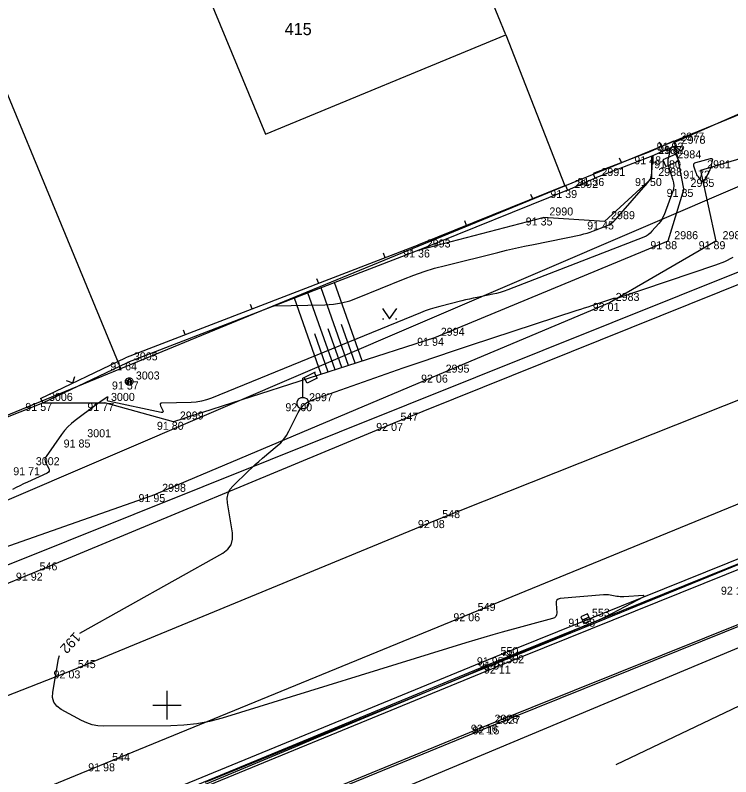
# Model space of a CAD drawing. Extents: x -711081 to -709338, y -1025122 to -1024092.
# Drawn here: x -710080.31 to -710055.27, y -1024652.5 to -1024625.85 of the extents above; entities that cross this region are included whole.
import ezdxf

# ---------------------------------------------------------------- set-up
doc = ezdxf.new("R2010")
doc.units = 0
for name, color, linetype in [('Ex_Contour Labels', 7, 'Continuous'), ('Ex_Major Contours', 7, 'Continuous'), ('Ex_Minor Contours', 7, 'Continuous'), ('Z_body', 7, 'Continuous'), ('Z_body_cisla', 7, 'Continuous'), ('Z_body_vysky_redukovane', 7, 'Continuous'), ('Z_chodnik', 7, 'Continuous'), ('Z_hektometricka_sit', 7, 'Continuous'), ('Z_hrany_paty', 7, 'Continuous'), ('Z_katastr_cisla_stavebni', 7, 'Continuous'), ('Z_katastr_hranice', 7, 'Continuous'), ('Z_katastr_vnitrni_kresba', 7, 'Continuous'), ('Z_komunikace', 7, 'Continuous'), ('Z_komunikace_osa', 7, 'Continuous'), ('Z_obruba', 7, 'Continuous'), ('Z_pilire', 7, 'Continuous'), ('Z_ploty', 7, 'Continuous'), ('Z_ploty_znacky', 7, 'Continuous'), ('Z_rozhranni', 7, 'Continuous'), ('Z_site_kanalizace_znaky', 7, 'Continuous'), ('Z_site_vo_znaky', 7, 'Continuous'), ('Z_sloupy', 7, 'Continuous'), ('Z_technicke_srafy', 7, 'Continuous'), ('Z_vdz12_plna', 7, 'Continuous'), ('Z_vdz25_plna', 7, 'Continuous'), ('Z_vstupy', 7, 'Continuous'), ('Z_znaky_kultur', 7, 'Continuous')]:
    doc.layers.add(name, color=color, linetype=linetype)

# ---------------------------------------------------------------- blocks, each defined once
blk = doc.blocks.new('POINT_DISPLAY')
blk.add_line((0, 0), (0, 0))
blk = doc.blocks.new('Z666')
for p, q in [((-0.25, 0.13), (-0.25, -0.13)), ((0.25, 0.13), (-0.25, 0.13)), ((0.25, -0.13), (0.25, 0.13)), ((-0.25, -0.13), (0.25, -0.13))]:
    blk.add_line(p, q)
blk = doc.blocks.new('Z210')
blk.add_line((0, 0), (0, 0.17))
blk = doc.blocks.new('Z212')
for p, q in [((-0.17, 0.17), (0, 0)), ((0, 0), (0.17, 0.17))]:
    blk.add_line(p, q)
blk = doc.blocks.new('Z13')
for p, q in [((0, 0.88), (0.45, 1.1)), ((0.4, 1.07), (0.5, 0.88)), ((0, 0.2), (0, 0.88)), ((0.15, 0.7), (0.05, 0.9)), ((0.5, 0.88), (0.15, 0.7)), ((-0.2, 0.05), (-0.15, 0.15)), ((-0.2, -0.05), (-0.2, 0.05)), ((-0.15, 0.15), (-0.05, 0.2)), ((-0.05, 0.2), (0.05, 0.2)), ((0.05, 0.2), (0.15, 0.15)), ((0.15, 0.15), (0.2, 0.05)), ((0.2, 0.05), (0.2, -0.05)), ((-0.15, -0.15), (-0.2, -0.05)), ((-0.05, -0.2), (-0.15, -0.15)), ((0.05, -0.2), (-0.05, -0.2)), ((0.15, -0.15), (0.05, -0.2)), ((0.2, -0.05), (0.15, -0.15))]:
    blk.add_line(p, q)
blk = doc.blocks.new('Z46260')
for p, q in [((0.13, 0.13), (-0.13, 0.13)), ((-0.13, 0.13), (-0.13, -0.13)), ((0.13, 0), (-0.13, 0)), ((0.13, -0.13), (0.13, 0.13)), ((-0.13, -0.13), (0.13, -0.13))]:
    blk.add_line(p, q)
blk = doc.blocks.new('Z601')
for p, q in [((-0.13, 0.03), (-0.1, 0.08)), ((-0.13, -0.03), (-0.13, 0.03)), ((-0.1, 0.08), (-0.08, 0.1)), ((-0.08, 0.1), (-0.03, 0.13)), ((-0.08, 0.05), (-0.08, -0.05)), ((-0.03, 0.13), (0.03, 0.13)), ((-0.03, -0.08), (-0.03, 0.08)), ((-0.03, 0.08), (0.03, 0.08)), ((0.03, 0.13), (0.08, 0.1)), ((0.03, 0.08), (0.03, -0.08)), ((0.08, 0.1), (0.1, 0.08)), ((0.08, -0.05), (0.08, 0.05)), ((0.1, 0.08), (0.13, 0.03)), ((0.13, 0.03), (0.13, -0.03)), ((-0.1, -0.08), (-0.13, -0.03)), ((-0.08, -0.1), (-0.1, -0.08)), ((-0.08, -0.05), (-0.03, -0.08)), ((-0.03, -0.13), (-0.08, -0.1)), ((0.03, -0.13), (-0.03, -0.13)), ((0.03, -0.08), (0.08, -0.05)), ((0.08, -0.1), (0.03, -0.13)), ((0.1, -0.08), (0.08, -0.1)), ((0.13, -0.03), (0.1, -0.08))]:
    blk.add_line(p, q)
blk = doc.blocks.new('Z314')
for p, q in [((-0.25, 0.17), (0, -0.2)), ((0, -0.2), (0.25, 0.17)), ((-0.25, -0.2), (-0.2, -0.2)), ((0.2, -0.2), (0.25, -0.2))]:
    blk.add_line(p, q)

msp = doc.modelspace()

# ---------------------------------------------------------------- linework, layer by layer
at = {"layer": 'Ex_Major Contours'}
for points in [[(-710078.054, -1024647.482), (-710073.049, -1024644.672), (-710072.873, -1024644.541), (-710072.758, -1024644.381), (-710072.704, -1024644.191), (-710072.712, -1024643.971), (-710072.886, -1024642.918), (-710072.895, -1024642.748), (-710072.865, -1024642.591), (-710072.796, -1024642.448), (-710072.687, -1024642.317), (-710072.157, -1024641.806), (-710072.035, -1024641.69), (-710071.911, -1024641.577), (-710071.785, -1024641.466), (-710071.658, -1024641.357), (-710071.143, -1024640.926), (-710071.021, -1024640.812), (-710070.912, -1024640.689), (-710070.818, -1024640.554), (-710070.736, -1024640.409), (-710070.409, -1024639.75), (-710070.318, -1024639.603), (-710070.205, -1024639.48), (-710070.07, -1024639.383), (-710069.913, -1024639.312), (-710066.733, -1024638.196), (-710066.146, -1024637.992), (-710065.558, -1024637.791), (-710064.969, -1024637.593), (-710064.379, -1024637.399), (-710060.652, -1024636.179), (-710060.523, -1024636.136), (-710060.394, -1024636.094), (-710060.265, -1024636.052), (-710060.136, -1024636.009), (-710059.4, -1024635.766), (-710059.381, -1024635.76), (-710059.363, -1024635.756), (-710059.344, -1024635.753), (-710059.325, -1024635.75), (-710059.248, -1024635.743), (-710059.229, -1024635.741), (-710059.21, -1024635.738), (-710059.191, -1024635.733), (-710059.173, -1024635.728), (-710055.791, -1024634.591), (-710055.481, -1024634.469), (-710055.189, -1024634.317)], [(-710039.272, -1024644.167), (-710042.291, -1024644.795), (-710042.358, -1024644.8), (-710042.419, -1024644.788), (-710042.472, -1024644.757), (-710042.519, -1024644.709), (-710042.692, -1024644.478), (-710042.738, -1024644.431), (-710042.791, -1024644.404), (-710042.849, -1024644.398), (-710042.914, -1024644.412), (-710048.271, -1024646.391), (-710048.313, -1024646.413), (-710048.34, -1024646.444), (-710048.353, -1024646.483), (-710048.351, -1024646.53), (-710048.314, -1024646.737), (-710048.312, -1024646.785), (-710048.324, -1024646.826), (-710048.351, -1024646.859), (-710048.391, -1024646.885), (-710059.29, -1024652.089)], [(-710076.452, -1024653.933), (-710070.488, -1024651.437), (-710069.785, -1024651.143), (-710069.083, -1024650.849), (-710068.38, -1024650.555), (-710067.677, -1024650.261), (-710064.38, -1024648.884), (-710063.92, -1024648.692), (-710063.46, -1024648.5), (-710063, -1024648.309), (-710062.54, -1024648.118), (-710060.165, -1024647.13), (-710059.973, -1024647.048), (-710059.783, -1024646.961), (-710059.595, -1024646.871), (-710059.409, -1024646.776), (-710058.307, -1024646.196), (-710058.304, -1024646.194), (-710058.302, -1024646.191), (-710058.301, -1024646.188), (-710058.302, -1024646.184), (-710058.309, -1024646.167), (-710058.311, -1024646.164), (-710058.314, -1024646.161), (-710058.317, -1024646.16), (-710058.321, -1024646.159), (-710059.017, -1024646.203), (-710059.077, -1024646.204), (-710059.137, -1024646.203), (-710059.196, -1024646.197), (-710059.256, -1024646.188), (-710059.493, -1024646.145), (-710059.552, -1024646.136), (-710059.611, -1024646.131), (-710059.671, -1024646.13), (-710059.731, -1024646.134), (-710061.238, -1024646.266), (-710061.307, -1024646.282), (-710061.355, -1024646.317), (-710061.381, -1024646.369), (-710061.386, -1024646.441), (-710061.362, -1024646.762), (-710061.366, -1024646.835), (-710061.392, -1024646.893), (-710061.438, -1024646.936), (-710061.505, -1024646.965), (-710063.273, -1024647.446), (-710063.593, -1024647.534), (-710063.912, -1024647.625), (-710064.231, -1024647.719), (-710064.548, -1024647.816), (-710073.072, -1024650.446), (-710073.513, -1024650.565), (-710073.96, -1024650.651), (-710074.412, -1024650.702), (-710074.869, -1024650.721), (-710077.216, -1024650.729), (-710077.418, -1024650.717), (-710077.614, -1024650.681), (-710077.803, -1024650.62), (-710077.986, -1024650.534), (-710078.706, -1024650.143), (-710078.859, -1024650.032), (-710078.959, -1024649.895), (-710079.005, -1024649.732), (-710078.997, -1024649.543), (-710078.796, -1024648.372), (-710078.763, -1024648.256)]]:
    msp.add_lwpolyline(points, dxfattribs=at)
at = {"layer": 'Ex_Minor Contours'}
for points in [[(-710057.381, -1024630.496), (-710057.468, -1024630.878), (-710057.471, -1024630.893), (-710057.473, -1024630.908), (-710057.475, -1024630.924), (-710057.476, -1024630.939), (-710057.48, -1024631.002), (-710057.48, -1024631.018), (-710057.479, -1024631.033), (-710057.476, -1024631.048), (-710057.472, -1024631.063), (-710057.295, -1024631.624), (-710057.272, -1024631.723), (-710057.266, -1024631.821), (-710057.277, -1024631.918), (-710057.305, -1024632.015), (-710057.608, -1024632.834), (-710057.644, -1024632.917), (-710057.686, -1024632.996), (-710057.735, -1024633.07), (-710057.791, -1024633.141), (-710058.029, -1024633.415), (-710058.092, -1024633.479), (-710058.161, -1024633.534), (-710058.236, -1024633.58), (-710058.317, -1024633.617), (-710063.075, -1024635.462), (-710063.205, -1024635.509), (-710063.336, -1024635.551), (-710063.469, -1024635.587), (-710063.604, -1024635.617), (-710064.145, -1024635.729), (-710064.281, -1024635.757), (-710064.416, -1024635.787), (-710064.55, -1024635.818), (-710064.685, -1024635.851), (-710065.454, -1024636.042), (-710065.626, -1024636.088), (-710065.797, -1024636.14), (-710065.965, -1024636.198), (-710066.131, -1024636.263), (-710073.444, -1024639.254), (-710073.618, -1024639.316), (-710073.795, -1024639.362), (-710073.976, -1024639.391), (-710074.159, -1024639.404), (-710075.178, -1024639.428), (-710075.217, -1024639.434), (-710075.239, -1024639.451), (-710075.244, -1024639.478), (-710075.232, -1024639.516), (-710075.148, -1024639.688), (-710075.136, -1024639.724), (-710075.141, -1024639.747), (-710075.162, -1024639.757), (-710075.2, -1024639.753), (-710077.058, -1024639.353), (-710077.073, -1024639.347), (-710077.083, -1024639.338), (-710077.087, -1024639.325), (-710077.085, -1024639.309), (-710077.066, -1024639.237), (-710077.064, -1024639.223), (-710077.067, -1024639.216), (-710077.075, -1024639.215), (-710077.088, -1024639.222), (-710077.312, -1024639.365), (-710077.354, -1024639.393), (-710077.396, -1024639.422), (-710077.437, -1024639.451), (-710077.478, -1024639.481), (-710078.216, -1024640.037), (-710078.347, -1024640.145), (-710078.47, -1024640.261), (-710078.583, -1024640.387), (-710078.686, -1024640.522), (-710079.233, -1024641.294), (-710079.26, -1024641.344), (-710079.271, -1024641.395), (-710079.267, -1024641.448), (-710079.248, -1024641.501), (-710079.137, -1024641.718), (-710079.12, -1024641.769), (-710079.123, -1024641.812), (-710079.147, -1024641.848), (-710079.193, -1024641.877), (-710079.883, -1024642.191), (-710080.016, -1024642.252), (-710080.148, -1024642.316), (-710080.28, -1024642.382), (-710080.41, -1024642.45)], [(-710071.255, -1024636.025), (-710069.473, -1024635.983), (-710069.179, -1024635.963), (-710068.89, -1024635.916), (-710068.607, -1024635.843), (-710068.329, -1024635.744), (-710066.729, -1024635.089), (-710066.368, -1024634.949), (-710066.003, -1024634.823), (-710065.634, -1024634.709), (-710065.26, -1024634.609), (-710063.428, -1024634.155), (-710063.116, -1024634.079), (-710062.805, -1024634.007), (-710062.492, -1024633.938), (-710062.179, -1024633.872), (-710060.524, -1024633.532), (-710060.411, -1024633.506), (-710060.3, -1024633.476), (-710060.19, -1024633.441), (-710060.081, -1024633.402), (-710059.649, -1024633.234), (-710059.545, -1024633.186), (-710059.449, -1024633.127), (-710059.361, -1024633.057), (-710059.281, -1024632.975), (-710058.164, -1024631.692), (-710058.109, -1024631.618), (-710058.068, -1024631.539), (-710058.042, -1024631.453), (-710058.03, -1024631.362), (-710057.999, -1024630.807), (-710057.998, -1024630.799), (-710057.996, -1024630.791), (-710057.991, -1024630.768)]]:
    msp.add_lwpolyline(points, dxfattribs=at)
msp.add_lwpolyline([(-710056.216, -1024631.675), (-710056.239, -1024631.687), (-710056.264, -1024631.68), (-710056.292, -1024631.654), (-710056.407, -1024631.51), (-710056.433, -1024631.473), (-710056.457, -1024631.434), (-710056.476, -1024631.393), (-710056.492, -1024631.35), (-710056.561, -1024631.131), (-710056.569, -1024631.085), (-710056.56, -1024631.048), (-710056.534, -1024631.02), (-710056.49, -1024631.002), (-710055.984, -1024630.87), (-710055.949, -1024630.866), (-710055.926, -1024630.875), (-710055.916, -1024630.897), (-710055.919, -1024630.932), (-710055.953, -1024631.098), (-710055.963, -1024631.139), (-710055.975, -1024631.18), (-710055.99, -1024631.219), (-710056.007, -1024631.258), (-710056.194, -1024631.643)], close=True, dxfattribs=at)
at = {"layer": 'Z_chodnik'}
for p, q in [((-710063.76, -1024650.68), (-710049.2, -1024644.83)), ((-710076.71, -1024656), (-710063.76, -1024650.68))]:
    msp.add_line(p, q, dxfattribs=at)
at = {"layer": 'Z_hektometricka_sit'}
for p, q in [((-710075, -1024649.5), (-710075, -1024650.5)), ((-710075.5, -1024650), (-710074.5, -1024650))]:
    msp.add_line(p, q, dxfattribs=at)
at = {"layer": 'Z_hrany_paty'}
for p, q in [((-710056.91, -1024631.93), (-710057.21, -1024630.42)), ((-710058.04, -1024631.55), (-710058.04, -1024630.79)), ((-710058.04, -1024631.55), (-710059.69, -1024633.07)), ((-710056.91, -1024631.93), (-710057.48, -1024633.76)), ((-710066.13, -1024634.05), (-710061.84, -1024632.93)), ((-710059.69, -1024633.07), (-710061.84, -1024632.93)), ((-710057.48, -1024633.76), (-710065.64, -1024637.14)), ((-710065.64, -1024637.14), (-710074.77, -1024640.08)), ((-710079.35, -1024639.42), (-710077.18, -1024639.42)), ((-710074.77, -1024640.08), (-710077.18, -1024639.42))]:
    msp.add_line(p, q, dxfattribs=at)
at = {"layer": 'Z_katastr_hranice'}
for p, q in [((-710076.62, -1024638.21), (-710085.52, -1024616.68)), ((-710074.88, -1024621.99), (-710071.55, -1024630.01)), ((-710032.38, -1024622.15), (-710143.07, -1024669.61)), ((-710071.55, -1024630.01), (-710063.14, -1024626.54)), ((-710063.14, -1024626.54), (-710061.08, -1024631.82)), ((-710061.08, -1024631.82), (-710053.88, -1024628.87)), ((-710014.43, -1024631.03), (-710071.63, -1024654.94)), ((-710076.62, -1024638.21), (-710061.08, -1024631.82)), ((-710073.67, -1024652.69), (-710032.84, -1024636.02)), ((-710083.11, -1024640.88), (-710076.62, -1024638.21))]:
    msp.add_line(p, q, dxfattribs=at)
at = {"layer": 'Z_katastr_vnitrni_kresba'}
for p, q in [((-710063.14, -1024626.54), (-710066.47, -1024618.48)), ((-710160.98, -1024677.29), (-710021.21, -1024621.3))]:
    msp.add_line(p, q, dxfattribs=at)
at = {"layer": 'Z_komunikace'}
for p, q in [((-710067.05, -1024640.12), (-710054.46, -1024635.05)), ((-710079.68, -1024645.36), (-710067.05, -1024640.12)), ((-710063.49, -1024648.47), (-710051.12, -1024643.47)), ((-710095.33, -1024651.88), (-710079.68, -1024645.36)), ((-710076.6, -1024653.87), (-710063.49, -1024648.47))]:
    msp.add_line(p, q, dxfattribs=at)
at = {"layer": 'Z_komunikace_osa'}
for p, q in [((-710065.59, -1024643.52), (-710052.96, -1024638.5)), ((-710078.34, -1024648.78), (-710065.59, -1024643.52)), ((-710094.17, -1024655.02), (-710078.34, -1024648.78))]:
    msp.add_line(p, q, dxfattribs=at)
at = {"layer": 'Z_obruba'}
for p, q in [((-710063.35, -1024648.61), (-710051.06, -1024643.65)), ((-710063.7, -1024650.74), (-710049.13, -1024644.87)), ((-710076.54, -1024654.02), (-710063.35, -1024648.61)), ((-710076.64, -1024656.04), (-710063.7, -1024650.74))]:
    msp.add_line(p, q, dxfattribs=at)
at = {"layer": 'Z_ploty'}
for p, q in [((-710057.28, -1024630.26), (-710058.11, -1024630.63)), ((-710057.28, -1024630.26), (-710057.26, -1024630.31)), ((-710057.21, -1024630.42), (-710058.04, -1024630.79)), ((-710057.26, -1024630.31), (-710057.21, -1024630.42)), ((-710058.1, -1024630.63), (-710060.09, -1024631.39)), ((-710058.04, -1024630.79), (-710060.03, -1024631.55)), ((-710060.09, -1024631.39), (-710060.03, -1024631.55)), ((-710061.05, -1024631.81), (-710066.2, -1024633.89)), ((-710061.05, -1024631.81), (-710060.98, -1024631.97)), ((-710060.98, -1024631.97), (-710066.13, -1024634.05)), ((-710066.19, -1024633.89), (-710076.45, -1024637.84)), ((-710066.13, -1024634.05), (-710076.38, -1024638)), ((-710079.43, -1024639.26), (-710076.45, -1024637.84)), ((-710079.35, -1024639.42), (-710076.38, -1024638)), ((-710079.43, -1024639.26), (-710079.35, -1024639.42))]:
    msp.add_line(p, q, dxfattribs=at)
at = {"layer": 'Z_rozhranni'}
for p, q in [((-710054.41, -1024630.71), (-710056.33, -1024631.29)), ((-710056.33, -1024631.29), (-710055.79, -1024633.76)), ((-710055.79, -1024633.76), (-710059.52, -1024635.92)), ((-710059.52, -1024635.92), (-710065.48, -1024638.43)), ((-710065.48, -1024638.43), (-710075.39, -1024642.61)), ((-710081.39, -1024644.72), (-710075.39, -1024642.61))]:
    msp.add_line(p, q, dxfattribs=at)
at = {"layer": 'Z_technicke_srafy'}
for p, q in [((-710068.17, -1024637.95), (-710069.14, -1024635.21)), ((-710069.12, -1024638.26), (-710070.07, -1024635.57)), ((-710068.65, -1024638.11), (-710069.61, -1024635.39)), ((-710069.6, -1024638.41), (-710070.54, -1024635.75)), ((-710068.41, -1024638.03), (-710068.89, -1024636.67)), ((-710068.88, -1024638.18), (-710069.36, -1024636.83)), ((-710069.36, -1024638.34), (-710069.83, -1024637))]:
    msp.add_line(p, q, dxfattribs=at)
at = {"layer": 'Z_vdz12_plna'}
for p, q in [((-710063.55, -1024648.32), (-710051.18, -1024643.32)), ((-710076.67, -1024653.7), (-710063.55, -1024648.32))]:
    msp.add_line(p, q, dxfattribs=at)
at = {"layer": 'Z_vdz25_plna'}
for p, q in [((-710064.35, -1024646.78), (-710051.86, -1024641.65)), ((-710077.15, -1024652.03), (-710064.35, -1024646.78)), ((-710092.8, -1024658.41), (-710077.15, -1024652.03))]:
    msp.add_line(p, q, dxfattribs=at)
at = {"layer": 'Z_vstupy'}
for p, q in [((-710057.26, -1024630.31), (-710054.4, -1024629.04)), ((-710060.98, -1024631.97), (-710060.03, -1024631.55)), ((-710082.04, -1024640.49), (-710079.35, -1024639.42))]:
    msp.add_line(p, q, dxfattribs=at)

# ---------------------------------------------------------------- block references
at = {"layer": 'Z_body'}
for p in [(-710057.26, -1024630.31), (-710057.21, -1024630.42), (-710058.04, -1024630.79), (-710057.37, -1024630.93), (-710056.33, -1024631.29), (-710060.03, -1024631.55), (-710058.04, -1024631.55), (-710060.98, -1024631.97), (-710056.91, -1024631.93), (-710061.84, -1024632.93), (-710059.69, -1024633.07), (-710057.48, -1024633.76), (-710055.79, -1024633.76), (-710066.13, -1024634.05), (-710059.52, -1024635.92), (-710065.64, -1024637.14), (-710076.38, -1024638), (-710065.48, -1024638.43), (-710076.32, -1024638.67), (-710079.35, -1024639.42), (-710077.18, -1024639.42), (-710070.25, -1024639.43), (-710074.77, -1024640.08), (-710067.05, -1024640.12), (-710078.01, -1024640.7), (-710079.82, -1024641.67), (-710075.39, -1024642.61), (-710065.59, -1024643.52), (-710079.68, -1024645.36), (-710064.35, -1024646.78), (-710060.35, -1024646.97), (-710063.55, -1024648.32), (-710063.49, -1024648.47), (-710063.35, -1024648.61), (-710078.34, -1024648.78), (-710063.76, -1024650.68), (-710063.7, -1024650.74), (-710077.15, -1024652.03)]:
    msp.add_blockref('POINT_DISPLAY', p, dxfattribs=at)
at = {"layer": 'Z_pilire', "rotation": 23.399999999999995}
msp.add_blockref('Z666', (-710057.37, -1024630.93), dxfattribs=at)
at = {"layer": 'Z_ploty_znacky'}
for name, p, rotation in [('Z210', (-710057.7, -1024630.45), 24), ('Z210', (-710059.1, -1024631.01), 20.9), ('Z210', (-710062.2, -1024632.28), 22), ('Z210', (-710064.52, -1024633.21), 22), ('Z210', (-710067.36, -1024634.34), 21.1), ('Z210', (-710069.69, -1024635.24), 21.1), ('Z210', (-710072.02, -1024636.13), 21.1), ('Z210', (-710074.36, -1024637.03), 21.1), ('Z212', (-710078.3, -1024638.72), 25.6)]:
    msp.add_blockref(name, p, dxfattribs=dict(at, rotation=rotation))
at = {"layer": 'Z_site_kanalizace_znaky', "rotation": 23.399999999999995}
msp.add_blockref('Z46260', (-710060.35, -1024646.97), dxfattribs=at)
at = {"layer": 'Z_site_vo_znaky'}
msp.add_blockref('Z13', (-710070.25, -1024639.43), dxfattribs=at)
at = {"layer": 'Z_sloupy'}
msp.add_blockref('Z601', (-710076.32, -1024638.67), dxfattribs=at)
at = {"layer": 'Z_znaky_kultur'}
msp.add_blockref('Z314', (-710067.21, -1024636.28), dxfattribs=at)

# ---------------------------------------------------------------- texts
at = {"layer": 'Ex_Contour Labels'}
msp.add_text('192', height=0.35, rotation=227.3882, dxfattribs=at).set_placement((-710078.236, -1024647.414))
at = {"layer": 'Z_body_cisla'}
for s, p in [('2977', (-710057.04, -1024630.24)), ('2978', (-710056.99, -1024630.35)), ('2987', (-710057.81, -1024630.71)), ('2984', (-710057.14, -1024630.86)), ('2981', (-710056.1, -1024631.21)), ('2991', (-710059.8, -1024631.48)), ('2988', (-710057.81, -1024631.48)), ('2985', (-710056.68, -1024631.86)), ('2992', (-710060.75, -1024631.9)), ('2990', (-710061.62, -1024632.86)), ('2989', (-710059.46, -1024632.99)), ('2986', (-710057.25, -1024633.69)), ('2982', (-710055.56, -1024633.69)), ('2993', (-710065.91, -1024633.98)), ('2983', (-710059.3, -1024635.85)), ('2994', (-710065.42, -1024637.07)), ('3005', (-710076.16, -1024637.93)), ('2995', (-710065.25, -1024638.36)), ('3003', (-710076.09, -1024638.6)), ('3006', (-710079.13, -1024639.35)), ('3000', (-710076.96, -1024639.35)), ('2997', (-710070.03, -1024639.36)), ('2999', (-710074.55, -1024640)), ('547', (-710066.83, -1024640.04)), ('3001', (-710077.79, -1024640.62)), ('3002', (-710079.59, -1024641.6)), ('2998', (-710075.17, -1024642.53)), ('548', (-710065.37, -1024643.45)), ('546', (-710079.46, -1024645.28)), ('549', (-710064.13, -1024646.7)), ('553', (-710060.13, -1024646.9)), ('550', (-710063.33, -1024648.24)), ('551', (-710063.26, -1024648.4)), ('552', (-710063.13, -1024648.53)), ('545', (-710078.12, -1024648.7)), ('2928', (-710063.54, -1024650.61)), ('2927', (-710063.47, -1024650.66)), ('544', (-710076.92, -1024651.95))]:
    msp.add_text(s, height=0.28, dxfattribs=at).set_placement(p)
at = {"layer": 'Z_body_vysky_redukovane'}
for s, p in [('91 93', (-710057.867, -1024630.59)), ('91 82', (-710057.817, -1024630.7)), ('91 48', (-710058.647, -1024631.07)), ('91 80', (-710057.953, -1024631.21)), ('91 72', (-710056.937, -1024631.57)), ('91 36', (-710060.637, -1024631.83)), ('91 50', (-710058.623, -1024631.83)), ('91 39', (-710061.587, -1024632.25)), ('91 85', (-710057.517, -1024632.21)), ('91 35', (-710062.447, -1024633.21)), ('91 45', (-710060.297, -1024633.35)), ('91 88', (-710058.087, -1024634.04)), ('91 89', (-710056.397, -1024634.04)), ('91 36', (-710066.737, -1024634.33)), ('92 01', (-710060.103, -1024636.2)), ('91 94', (-710066.247, -1024637.42)), ('91 64', (-710076.987, -1024638.28)), ('92 06', (-710066.11, -1024638.71)), ('91 57', (-710076.927, -1024638.95)), ('91 57', (-710079.957, -1024639.7)), ('91 77', (-710077.787, -1024639.7)), ('92 00', (-710070.857, -1024639.71)), ('91 80', (-710075.353, -1024640.36)), ('92 07', (-710067.68, -1024640.4)), ('91 85', (-710078.617, -1024640.98)), ('91 71', (-710080.38, -1024641.95)), ('91 95', (-710075.997, -1024642.89)), ('92 08', (-710066.22, -1024643.8)), ('91 92', (-710080.287, -1024645.64)), ('92 17', (-710055.617, -1024646.13)), ('92 06', (-710064.98, -1024647.06)), ('91 98', (-710060.957, -1024647.25)), ('91 95', (-710064.157, -1024648.6)), ('91 97', (-710064.097, -1024648.75)), ('92 11', (-710063.91, -1024648.89)), ('92 03', (-710078.97, -1024649.06)), ('92 16', (-710064.367, -1024650.96)), ('92 15', (-710064.307, -1024651.02)), ('91 98', (-710077.757, -1024652.31))]:
    msp.add_text(s, height=0.28, dxfattribs=at).set_placement(p)
at = {"layer": 'Z_katastr_cisla_stavebni'}
msp.add_text('415', height=0.425, dxfattribs=at).set_placement((-710070.884, -1024626.549))

doc.saveas('drawing.dxf')
